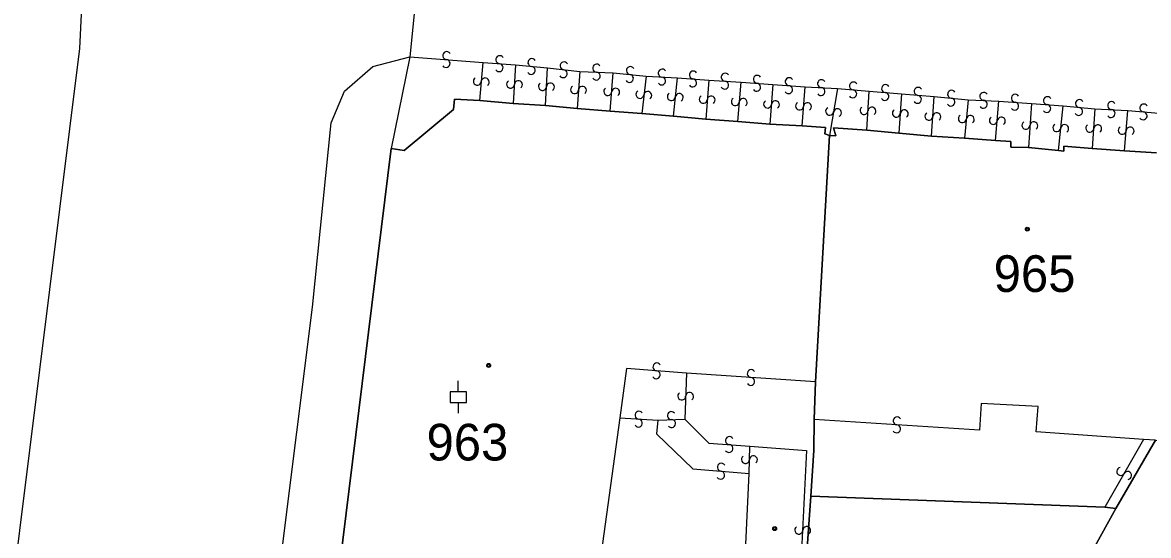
# Model space of a CAD drawing. Extents: x -600309 to -598967, y -1161267 to -1160292.
# Drawn here: x -599088.5 to -599036.2, y -1160953.4 to -1160929.6 of the extents above; entities that cross this region are included whole.
import ezdxf

# ---------------------------------------------------------------- set-up
doc = ezdxf.new("R2010")
doc.units = 0
for name, color, linetype in [('Level 1', 7, 'Continuous'), ('Level 13', 7, 'Continuous'), ('Level 3', 7, 'Continuous'), ('Level 4', 7, 'Continuous'), ('Level 5', 7, 'Continuous'), ('Level 60', 7, 'Continuous'), ('Vrstva 60', 7, 'Continuous')]:
    doc.layers.add(name, color=color, linetype=linetype)

msp = doc.modelspace()

# ---------------------------------------------------------------- linework, layer by layer
at = {"layer": 'Level 1'}
for points in [[(-599069.81, -1160924.08), (-599070.52, -1160931.19)], [(-599070.52, -1160931.19), (-599071.39, -1160935.44)], [(-599067.27, -1160933.22), (-599068.44, -1160933.16), (-599068.49, -1160933.63), (-599070.78, -1160935.54), (-599071.39, -1160935.44)], [(-599065.72, -1160933.36), (-599067.27, -1160933.22)], [(-599064.23, -1160933.45), (-599065.72, -1160933.36)], [(-599062.75, -1160933.59), (-599064.23, -1160933.45)], [(-599061.22, -1160933.71), (-599062.75, -1160933.59)], [(-599059.76, -1160933.82), (-599061.22, -1160933.71)], [(-599058.29, -1160933.94), (-599059.76, -1160933.82)], [(-599056.79, -1160934.08), (-599058.29, -1160933.94)], [(-599055.3, -1160934.2), (-599056.79, -1160934.08)], [(-599053.81, -1160934.31), (-599055.3, -1160934.2)], [(-599052.32, -1160934.4), (-599053.81, -1160934.31)], [(-599051.05, -1160934.84), (-599051.26, -1160934.77), (-599051.23, -1160934.47), (-599052.32, -1160934.4)], [(-599049.31, -1160934.6), (-599050.86, -1160934.49), (-599050.75, -1160934.86), (-599051.05, -1160934.84)], [(-599047.83, -1160934.74), (-599049.31, -1160934.6)], [(-599051.05, -1160934.84), (-599051.7, -1160946.27)], [(-599046.31, -1160934.87), (-599047.83, -1160934.74)], [(-599044.78, -1160934.97), (-599046.31, -1160934.87)], [(-599043.34, -1160935.07), (-599044.78, -1160934.97)], [(-599041.82, -1160935.4), (-599042.64, -1160935.39), (-599042.64, -1160935.12), (-599043.34, -1160935.07)], [(-599074.32, -1160961.24), (-599074.22, -1160960.96), (-599074.52, -1160960.89), (-599071.39, -1160935.44)], [(-599040.43, -1160935.54), (-599041.82, -1160935.4)], [(-599038.86, -1160935.44), (-599040.17, -1160935.33), (-599040.18, -1160935.57), (-599040.43, -1160935.54)], [(-599037.36, -1160935.55), (-599038.86, -1160935.44)], [(-599035.88, -1160935.65), (-599037.36, -1160935.55)], [(-599051.7, -1160946.27), (-599051.76, -1160948.02)], [(-599051.76, -1160948.02), (-599051.78, -1160949.45), (-599051.91, -1160951.57)], [(-599035.92, -1160948.98), (-599037.77, -1160952.15)], [(-599051.91, -1160951.57), (-599052.8, -1160964.03)], [(-599051.91, -1160951.57), (-599038.27, -1160952.09)], [(-599037.77, -1160952.15), (-599044.89, -1160965.05)], [(-599038.27, -1160952.09), (-599037.77, -1160952.15)]]:
    msp.add_lwpolyline(points, dxfattribs=at)
at = {"layer": 'Level 13'}
for centre, start, end in [((-599068.804, -1160931.136), 32.9998, 265.0978), ((-599068.835, -1160931.503), 212.7853, 85.3753), ((-599066.375, -1160931.693), 212.6145, 85.2045), ((-599066.344, -1160931.326), 32.829, 264.927), ((-599064.852, -1160931.456), 32.3529, 264.4509), ((-599063.358, -1160931.607), 30.9068, 263.0048), ((-599061.851, -1160931.716), 35.1559, 267.2539), ((-599064.887, -1160931.823), 212.1384, 84.7284), ((-599063.402, -1160931.973), 210.6923, 83.2823), ((-599061.868, -1160932.084), 214.9415, 87.5315), ((-599060.33, -1160932.193), 211.1883, 83.7783), ((-599060.289, -1160931.827), 31.4027, 263.5007), ((-599058.808, -1160931.946), 34.2148, 266.3128), ((-599057.366, -1160932.036), 33.4275, 265.5255), ((-599055.886, -1160932.136), 33.5587, 265.6567), ((-599054.395, -1160932.236), 33.1221, 265.2201), ((-599067.384, -1160932.323), 122.5287, 354.6267), ((-599067.017, -1160932.356), 302.3143, 174.9043), ((-599065.844, -1160932.458), 123.6417, 356.2317), ((-599065.476, -1160932.483), 303.8562, 175.9542), ((-599064.364, -1160932.568), 124.1022, 356.2002), ((-599063.996, -1160932.591), 303.8878, 176.4778), ((-599062.874, -1160932.716), 123.1674, 355.7574), ((-599062.506, -1160932.745), 303.3818, 175.4798), ((-599058.831, -1160932.314), 214.0003, 86.5903), ((-599057.393, -1160932.404), 213.2131, 85.8031), ((-599055.913, -1160932.504), 213.3442, 85.9342), ((-599054.424, -1160932.603), 212.9076, 85.4976), ((-599052.916, -1160932.346), 33.5331, 265.6311), ((-599052.943, -1160932.714), 213.3187, 85.9087), ((-599051.418, -1160932.436), 34.3199, 266.4178), ((-599049.932, -1160932.546), 32.3189, 264.4169), ((-599048.444, -1160932.666), 32.829, 264.927), ((-599061.334, -1160932.804), 122.8756, 354.9736), ((-599060.967, -1160932.835), 302.6611, 175.2511), ((-599059.843, -1160932.937), 120.2372, 352.8272), ((-599059.477, -1160932.984), 300.4516, 172.5496), ((-599058.383, -1160933.039), 121.2458, 353.3438), ((-599058.017, -1160933.08), 301.0313, 173.6213), ((-599056.903, -1160933.165), 122.7354, 355.3254), ((-599056.536, -1160933.196), 302.9498, 175.0478), ((-599051.441, -1160932.804), 214.1054, 86.6954), ((-599049.967, -1160932.913), 212.1045, 84.6945), ((-599048.475, -1160933.033), 212.6145, 85.2045), ((-599046.967, -1160933.163), 212.2377, 84.8277), ((-599046.932, -1160932.796), 32.4521, 264.5501), ((-599045.382, -1160932.926), 32.277, 264.375), ((-599043.889, -1160933.026), 34.5703, 266.6683), ((-599042.426, -1160933.116), 33.5838, 265.6818), ((-599040.933, -1160933.226), 32.7059, 264.8039), ((-599055.414, -1160933.273), 122.6868, 354.7848), ((-599055.047, -1160933.306), 302.4724, 175.0624), ((-599053.923, -1160933.385), 122.7835, 355.3735), ((-599053.556, -1160933.416), 302.998, 175.096), ((-599052.434, -1160933.474), 122.974, 355.072), ((-599052.067, -1160933.505), 302.7596, 175.3496), ((-599051.041, -1160933.718), 117.5256, 350.1156), ((-599050.678, -1160933.783), 297.74, 169.838), ((-599049.444, -1160933.688), 124.2104, 356.3084), ((-599049.076, -1160933.711), 303.996, 176.586), ((-599045.417, -1160933.293), 212.0626, 84.6526), ((-599043.91, -1160933.394), 214.3558, 86.9458), ((-599042.453, -1160933.484), 213.3694, 85.9594), ((-599040.966, -1160933.593), 212.4914, 85.0814), ((-599039.487, -1160933.723), 212.1384, 84.7284), ((-599039.452, -1160933.356), 32.3529, 264.4509), ((-599037.957, -1160933.456), 33.9842, 266.0822), ((-599036.463, -1160933.566), 32.6418, 264.7398), ((-599047.944, -1160933.806), 123.0949, 355.6849), ((-599047.576, -1160933.835), 303.3094, 175.4074), ((-599046.434, -1160933.946), 123.621, 355.719), ((-599046.066, -1160933.973), 303.4066, 175.9966), ((-599044.883, -1160934.063), 122.0504, 354.6404), ((-599044.516, -1160934.098), 302.2649, 174.3629), ((-599043.444, -1160934.143), 122.6612, 354.7592), ((-599043.077, -1160934.176), 302.4467, 175.0367), ((-599037.982, -1160933.824), 213.7697, 86.3597), ((-599036.496, -1160933.933), 212.4273, 85.0173), ((-599041.934, -1160934.367), 123.2515, 355.8415), ((-599041.566, -1160934.394), 303.4659, 175.5639), ((-599040.503, -1160934.479), 121.3061, 353.4041), ((-599040.137, -1160934.52), 301.0916, 173.6816), ((-599038.974, -1160934.506), 123.1169, 355.7069), ((-599038.606, -1160934.535), 303.3314, 175.4294), ((-599037.464, -1160934.603), 122.7621, 354.8601), ((-599037.097, -1160934.636), 302.5476, 175.1376), ((-599059.055, -1160945.577), 32.6335, 265.2235), ((-599059.086, -1160945.944), 212.848, 84.946), ((-599054.677, -1160945.886), 33.3315, 265.9215), ((-599054.704, -1160946.254), 213.5459, 85.6439), ((-599057.904, -1160946.932), 125.0073, 357.5973), ((-599057.536, -1160946.949), 305.2218, 177.3198), ((-599059.887, -1160947.816), 33.8166, 265.9146), ((-599058.386, -1160947.836), 39.6633, 271.7613), ((-599059.912, -1160948.184), 213.6021, 86.1921), ((-599058.373, -1160948.204), 219.4489, 92.0389), ((-599047.907, -1160948.086), 33.5076, 266.0976), ((-599047.933, -1160948.454), 213.7221, 85.8201), ((-599055.686, -1160948.996), 33.4586, 265.5566), ((-599055.713, -1160949.364), 213.2441, 85.8341), ((-599054.944, -1160949.874), 126.0195, 358.1175), ((-599054.576, -1160949.885), 305.8051, 178.3951), ((-599056.064, -1160950.236), 32.7726, 264.8706), ((-599037.54, -1160950.428), 97.5507, 330.1407), ((-599056.096, -1160950.603), 212.5582, 85.1482), ((-599037.22, -1160950.613), 277.7652, 149.8632), ((-599052.474, -1160953.15), 124.3074, 356.8974), ((-599052.106, -1160953.171), 304.5219, 176.6199)]:
    msp.add_arc(centre, 0.184, start, end, dxfattribs=at)
at = {"layer": 'Level 3'}
for points in [[(-599085.6, -1160920.54), (-599085.49, -1160923.44), (-599085.84, -1160930.8), (-599090.96, -1160971.81), (-599096.26, -1161014.5), (-599102.48, -1161058.35)], [(-599084.3, -1161040.11), (-599085.23, -1161038.34), (-599086.3, -1161034.41), (-599082.65, -1161004.14), (-599077.96, -1160966.13), (-599075.03, -1160942.8), (-599074.16, -1160934.25), (-599073.55, -1160932.79), (-599072.23, -1160931.64), (-599070.52, -1160931.19)], [(-599070.52, -1160931.19), (-599067.12, -1160931.45)], [(-599067.27, -1160933.22), (-599067.12, -1160931.45)], [(-599067.12, -1160931.45), (-599065.61, -1160931.57)], [(-599065.61, -1160931.57), (-599065.72, -1160933.36)], [(-599065.61, -1160931.57), (-599064.13, -1160931.7)], [(-599064.23, -1160933.45), (-599064.13, -1160931.7)], [(-599064.13, -1160931.7), (-599062.63, -1160931.87)], [(-599062.63, -1160931.87), (-599062.75, -1160933.59)], [(-599062.63, -1160931.87), (-599061.08, -1160931.93)], [(-599061.22, -1160933.71), (-599061.08, -1160931.93)], [(-599061.08, -1160931.93), (-599059.55, -1160932.09)], [(-599059.55, -1160932.09), (-599059.76, -1160933.82)], [(-599059.55, -1160932.09), (-599058.1, -1160932.17)], [(-599058.29, -1160933.94), (-599058.1, -1160932.17)], [(-599058.1, -1160932.17), (-599056.65, -1160932.27)], [(-599056.65, -1160932.27), (-599056.79, -1160934.08)], [(-599056.65, -1160932.27), (-599055.15, -1160932.37)], [(-599055.3, -1160934.2), (-599055.15, -1160932.37)], [(-599055.15, -1160932.37), (-599053.67, -1160932.48)], [(-599053.67, -1160932.48), (-599053.81, -1160934.31)], [(-599053.67, -1160932.48), (-599052.18, -1160932.58)], [(-599052.32, -1160934.4), (-599052.18, -1160932.58)], [(-599052.18, -1160932.58), (-599050.68, -1160932.66)], [(-599050.68, -1160932.66), (-599051.05, -1160934.84)], [(-599050.68, -1160932.66), (-599049.21, -1160932.79)], [(-599049.31, -1160934.6), (-599049.21, -1160932.79)], [(-599049.21, -1160932.79), (-599047.7, -1160932.91)], [(-599047.7, -1160932.91), (-599047.83, -1160934.74)], [(-599047.7, -1160932.91), (-599046.19, -1160933.04)], [(-599046.31, -1160934.87), (-599046.19, -1160933.04)], [(-599046.19, -1160933.04), (-599044.62, -1160933.18)], [(-599044.62, -1160933.18), (-599044.78, -1160934.97)], [(-599044.62, -1160933.18), (-599043.19, -1160933.25)], [(-599043.34, -1160935.07), (-599043.19, -1160933.25)], [(-599043.19, -1160933.25), (-599041.68, -1160933.35)], [(-599041.68, -1160933.35), (-599041.82, -1160935.4)], [(-599041.68, -1160933.35), (-599040.21, -1160933.47)], [(-599040.43, -1160935.54), (-599040.21, -1160933.47)], [(-599040.21, -1160933.47), (-599038.73, -1160933.6)], [(-599038.73, -1160933.6), (-599038.86, -1160935.44)], [(-599038.73, -1160933.6), (-599037.21, -1160933.69)], [(-599037.36, -1160935.55), (-599037.21, -1160933.69)], [(-599037.21, -1160933.69), (-599035.76, -1160933.81)], [(-599057.68, -1160945.87), (-599060.46, -1160945.65), (-599060.78, -1160947.94)], [(-599057.68, -1160945.87), (-599057.76, -1160948)], [(-599051.7, -1160946.27), (-599057.68, -1160945.87)], [(-599036.48, -1160948.94), (-599041.46, -1160948.59), (-599041.36, -1160947.42), (-599044.01, -1160947.27), (-599044.08, -1160948.51), (-599051.76, -1160948.02)], [(-599060.78, -1160947.94), (-599062.38, -1160959.6), (-599060.69, -1160959.8), (-599060.84, -1160962.91)], [(-599060.78, -1160947.94), (-599059.01, -1160948.05)], [(-599059.01, -1160948.05), (-599059.08, -1160948.68), (-599057.39, -1160950.31), (-599054.78, -1160950.52)], [(-599059.01, -1160948.05), (-599057.76, -1160948)], [(-599057.76, -1160948), (-599056.65, -1160949.12), (-599054.75, -1160949.25)], [(-599054.75, -1160949.25), (-599052.11, -1160949.45), (-599052.48, -1160956.88), (-599055.07, -1160956.75)], [(-599054.78, -1160950.52), (-599054.75, -1160949.25)], [(-599036.48, -1160948.94), (-599038.27, -1160952.09)], [(-599035.92, -1160948.98), (-599036.48, -1160948.94)], [(-599055.07, -1160956.75), (-599054.78, -1160950.52)]]:
    msp.add_lwpolyline(points, dxfattribs=at)
at = {"layer": 'Level 5'}
for p, q in [((-599068.27, -1160946.73), (-599068.27, -1160946.231)), ((-599068.27, -1160947.23), (-599068.27, -1160947.729))]:
    msp.add_line(p, q, dxfattribs=at)
msp.add_lwpolyline([(-599068.645, -1160947.23), (-599067.895, -1160947.23), (-599067.895, -1160946.73), (-599068.645, -1160946.73)], close=True, dxfattribs=at)
for centre, radius in [((-599041.87, -1160939.19), 0.09), ((-599041.87, -1160939.19), 0.0521), ((-599066.86, -1160945.51), 0.09), ((-599066.86, -1160945.51), 0.0521), ((-599053.59, -1160953.08), 0.09), ((-599053.59, -1160953.08), 0.0521)]:
    msp.add_circle(centre, radius, dxfattribs=at)
at = {"layer": 'Level 60'}
for points in [[(-599069.81, -1160924.08), (-599070.52, -1160931.19), (-599071.39, -1160935.44), (-599074.52, -1160960.89), (-599074.22, -1160960.96), (-599074.32, -1160961.24), (-599074.32, -1160961.62), (-599074.63, -1160961.58), (-599077.79, -1160984.12), (-599077.97, -1160984.08), (-599078.3, -1160987.01), (-599078.05, -1160987.01), (-599078.23, -1160987.9), (-599077.81, -1160987.95), (-599077.99, -1160988.08), (-599081.32, -1161014.49)], [(-599074.52, -1160960.89), (-599071.39, -1160935.44), (-599070.78, -1160935.54), (-599068.49, -1160933.63), (-599068.44, -1160933.16), (-599067.27, -1160933.22), (-599065.72, -1160933.36), (-599064.23, -1160933.45), (-599062.75, -1160933.59), (-599061.22, -1160933.71), (-599059.76, -1160933.82), (-599058.29, -1160933.94), (-599056.79, -1160934.08), (-599055.3, -1160934.2), (-599053.81, -1160934.31), (-599052.32, -1160934.4), (-599051.23, -1160934.47), (-599051.26, -1160934.77), (-599051.05, -1160934.84), (-599051.7, -1160946.27), (-599051.76, -1160948.02), (-599051.78, -1160949.45), (-599051.91, -1160951.57), (-599052.8, -1160964.03)], [(-599035.92, -1160948.98), (-599037.77, -1160952.15), (-599038.27, -1160952.09), (-599051.91, -1160951.57), (-599051.78, -1160949.45), (-599051.76, -1160948.02), (-599051.7, -1160946.27), (-599051.05, -1160934.84), (-599050.75, -1160934.86), (-599050.86, -1160934.49), (-599049.31, -1160934.6), (-599047.83, -1160934.74), (-599046.31, -1160934.87), (-599044.78, -1160934.97), (-599043.34, -1160935.07), (-599042.64, -1160935.12), (-599042.64, -1160935.39), (-599041.82, -1160935.4), (-599040.43, -1160935.54), (-599040.18, -1160935.57), (-599040.17, -1160935.33), (-599038.86, -1160935.44), (-599037.36, -1160935.55), (-599035.88, -1160935.65)]]:
    msp.add_lwpolyline(points, dxfattribs=at)
for points in [[(-599044.89, -1160965.05), (-599037.77, -1160952.15), (-599035.92, -1160948.98), (-599033.11, -1160949.17), (-599033.23, -1160951.59), (-599031.35, -1160952.67), (-599030.11, -1160953.4), (-599029.46, -1160953.75), (-599042.47, -1160973.86), (-599046.94, -1160971.31), (-599048.3, -1160970.65)], [(-599052.8, -1160964.03), (-599051.91, -1160951.57), (-599038.27, -1160952.09), (-599037.77, -1160952.15), (-599044.89, -1160965.05), (-599045.34, -1160965)]]:
    msp.add_lwpolyline(points, close=True, dxfattribs=at)
at = {"layer": 'Vrstva 60'}
msp.add_lwpolyline([(-599069.81, -1160924.08), (-599070.52, -1160931.19), (-599071.39, -1160935.44), (-599070.78, -1160935.54), (-599068.49, -1160933.63), (-599068.44, -1160933.16), (-599067.27, -1160933.22), (-599065.72, -1160933.36), (-599064.23, -1160933.45), (-599062.75, -1160933.59), (-599061.22, -1160933.71), (-599059.76, -1160933.82), (-599058.29, -1160933.94), (-599056.79, -1160934.08), (-599055.3, -1160934.2), (-599053.81, -1160934.31), (-599052.32, -1160934.4), (-599051.23, -1160934.47), (-599051.26, -1160934.77), (-599051.05, -1160934.84), (-599050.75, -1160934.86), (-599050.86, -1160934.49), (-599049.31, -1160934.6), (-599047.83, -1160934.74), (-599046.31, -1160934.87), (-599044.78, -1160934.97), (-599043.34, -1160935.07), (-599042.64, -1160935.12), (-599042.64, -1160935.39), (-599041.82, -1160935.4), (-599040.43, -1160935.54), (-599040.18, -1160935.57), (-599040.17, -1160935.33), (-599038.86, -1160935.44), (-599037.36, -1160935.55), (-599035.88, -1160935.65)], dxfattribs=at)

# ---------------------------------------------------------------- texts
at = {"layer": 'Level 4'}
for s, p in [('965', (-599043.43, -1160942.1)), ('963', (-599069.74, -1160949.92))]:
    msp.add_text(s, height=1.7, dxfattribs=at).set_placement(p)

doc.saveas('drawing.dxf')
